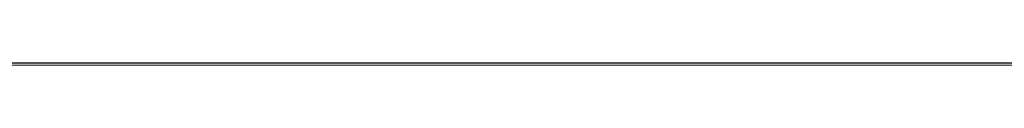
# Model space of a CAD drawing. Header units: millimetres. Extents: x -16331 to -10174, y -4135 to -3584.
# Tile 419 of 456: x -10185.543881 to -10185.354202, y -4010.755588 to -4010.755131. Entities that reach past the tile are written whole.
import ezdxf

# ---------------------------------------------------------------- set-up
doc = ezdxf.new("R2010")
doc.units = ezdxf.units.MM
doc.layers.add('DI-Eixos', color=7, linetype='Continuous')
doc.layers.add('DI-Elementos externos em corte', color=9, linetype='Continuous', lineweight=18)

msp = doc.modelspace()

# ---------------------------------------------------------------- linework, layer by layer
at = {"layer": 'DI-Eixos'}
msp.add_line((-10198.37081, -4010.75513), (-10176.10657, -4010.75513), dxfattribs=at)
at = {"layer": 'DI-Elementos externos em corte'}
for p, q in [((-10185.09737, -4010.75559), (-10190.58377, -4010.75559)), ((-10185.53045, -4010.75559), (-10190.56337, -4010.75559)), ((-10184.89318, -4010.75559), (-10185.53045, -4010.75559))]:
    msp.add_line(p, q, dxfattribs=at)
at = {"layer": 'DI-Elementos externos em corte', "lineweight": 5}
for p, q in [((-10185.09737, -4010.75559), (-10190.58377, -4010.75559)), ((-10185.53045, -4010.75559), (-10190.56337, -4010.75559)), ((-10184.89318, -4010.75559), (-10185.53045, -4010.75559))]:
    msp.add_line(p, q, dxfattribs=at)

doc.saveas('drawing.dxf')
